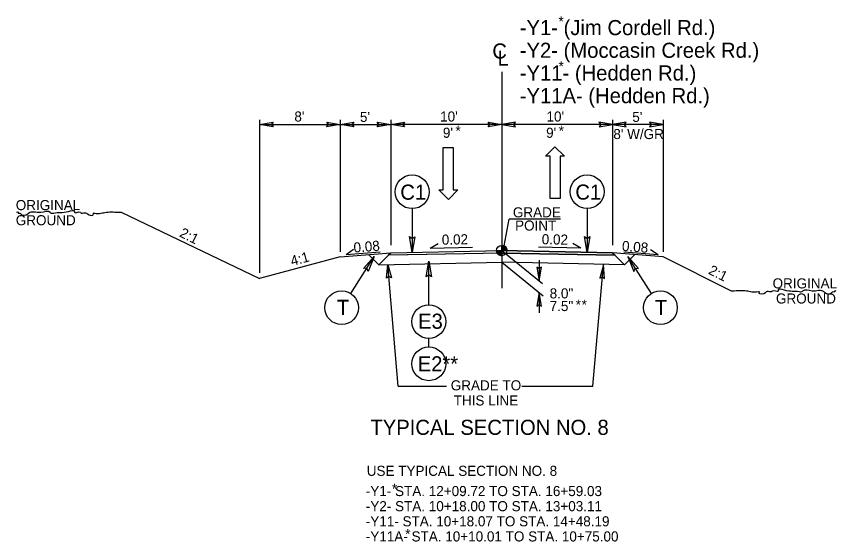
# Model space of a CAD drawing. Extents: x 18938 to 19565, y 6931 to 7973.
# Drawn here: x 19483.6 to 19564.9, y 7529 to 7581.1 of the extents above; entities that cross this region are included whole.
import ezdxf

# ---------------------------------------------------------------- set-up
doc = ezdxf.new("R2010")
doc.units = 0
for name, color, linetype in [('Old_Level_11', 7, 'Continuous'), ('Old_Level_2', 7, 'Continuous'), ('Prop Pavement Schedule Description CELL', 7, 'Continuous'), ('Prop Shade Medium', 7, 'Continuous'), ('Prop Terminator CELL', 7, 'Continuous'), ('Sheet Data Field CELL', 7, 'Continuous'), ('Sheet Plot Border Outside CELL', 7, 'Continuous'), ('Sheet Typical CELL', 7, 'Continuous'), ('Typical Curb CELL', 7, 'Continuous'), ('Typical Detail Wedge1 CELL', 7, 'Continuous'), ('Typical Detail Wedge2 CELL', 7, 'Continuous'), ('Typical Detail Wedge3 CELL', 7, 'Continuous'), ('Typical Hinge Slope Arterial CELL', 7, 'Continuous'), ('Typical Shoulder Slope Information CELL', 7, 'Continuous'), ('Typical Terminator CELL', 7, 'Continuous'), ('Typical Text General CELL', 7, 'Continuous'), ('Typical Text Grade Point CELL', 7, 'Continuous'), ('Typical Text ID Circle CELL', 7, 'Continuous'), ('Typical Text Label CELL', 7, 'Continuous')]:
    doc.layers.add(name, color=color, linetype=linetype)

msp = doc.modelspace()

# ---------------------------------------------------------------- linework, layer by layer
at = {"layer": 'Prop Pavement Schedule Description CELL'}
for p, q in [((19515.733, 7557.216), (19520.733, 7557.616)), ((19519.542, 7556.426), (19518.528, 7557.44)), ((19519.542, 7556.426), (19520.733, 7557.616)), ((19531.733, 7557.586), (19520.478, 7557.361)), ((19520.733, 7557.616), (19531.733, 7557.836)), ((19542.733, 7557.616), (19531.733, 7557.836)), ((19531.733, 7557.586), (19542.988, 7557.361)), ((19547.733, 7557.216), (19542.733, 7557.616)), ((19543.923, 7556.426), (19542.733, 7557.616)), ((19543.923, 7556.426), (19544.938, 7557.44)), ((19519.542, 7556.426), (19531.733, 7556.669)), ((19543.923, 7556.426), (19531.733, 7556.669)), ((19554.534, 7553.815), (19547.733, 7557.216)), ((19524.233, 7556.523), (19524.233, 7556.519)), ((19539.233, 7556.523), (19539.233, 7556.519))]:
    msp.add_line(p, q, dxfattribs=at)
at = {"layer": 'Prop Shade Medium'}
for p in [(19494, 7561.637), (19515.733, 7557.216)]:
    msp.add_line(p, (19507.733, 7555.067), dxfattribs=at)
at = {"layer": 'Sheet Data Field CELL'}
for points in [[(19509.083, 7570.109), (19507.733, 7570.341), (19509.09, 7570.581), (19508.918, 7570.341)], [(19514.383, 7570.574), (19515.733, 7570.341), (19514.375, 7570.101), (19514.548, 7570.341)], [(19517.083, 7570.109), (19515.733, 7570.341), (19517.09, 7570.581), (19516.918, 7570.341)], [(19519.383, 7570.574), (19520.733, 7570.341), (19519.375, 7570.101), (19519.548, 7570.341)], [(19522.083, 7570.109), (19520.733, 7570.341), (19522.09, 7570.581), (19521.918, 7570.341)], [(19530.388, 7570.574), (19531.738, 7570.341), (19530.381, 7570.101), (19530.553, 7570.341)], [(19533.088, 7570.574), (19531.738, 7570.341), (19533.096, 7570.101), (19532.923, 7570.341)], [(19541.383, 7570.109), (19542.733, 7570.341), (19541.375, 7570.581), (19541.548, 7570.341)], [(19544.083, 7570.574), (19542.733, 7570.341), (19544.09, 7570.101), (19543.918, 7570.341)], [(19546.383, 7570.109), (19547.733, 7570.341), (19546.375, 7570.581), (19546.548, 7570.341)], [(19520.327, 7555.079), (19520.442, 7556.444), (19520.798, 7555.112), (19520.544, 7555.263)], [(19535.21, 7556.182), (19535.442, 7554.832), (19535.682, 7556.189), (19535.442, 7556.017)], [(19541.935, 7555.052), (19541.821, 7556.417), (19541.463, 7555.086), (19541.717, 7555.237)], [(19535.674, 7552.315), (19535.442, 7553.665), (19535.202, 7552.308), (19535.442, 7552.48)]]:
    msp.add_lwpolyline(points, close=True, dxfattribs=at)
at = {"layer": 'Sheet Typical CELL'}
for p, q in [((19507.733, 7570.801), (19507.733, 7555.636)), ((19515.733, 7570.801), (19515.733, 7557.713)), ((19520.733, 7570.801), (19520.733, 7558.356)), ((19542.733, 7570.801), (19542.733, 7558.356)), ((19547.733, 7570.801), (19547.733, 7557.713)), ((19507.733, 7570.341), (19515.733, 7570.341)), ((19515.733, 7570.341), (19520.733, 7570.341)), ((19542.733, 7570.341), (19520.733, 7570.341)), ((19547.733, 7570.341), (19542.733, 7570.341)), ((19531.733, 7557.836), (19535.788, 7554.551)), ((19531.733, 7556.669), (19535.838, 7553.344)), ((19535.442, 7556.875), (19535.442, 7554.832)), ((19521.484, 7544.392), (19520.442, 7556.444)), ((19540.769, 7544.392), (19541.821, 7556.417)), ((19535.442, 7553.665), (19535.442, 7551.642)), ((19521.484, 7544.392), (19526.249, 7544.392)), ((19533.727, 7544.392), (19540.769, 7544.392))]:
    msp.add_line(p, q, dxfattribs=at)
at = {"layer": 'Typical Curb CELL'}
for points in [[(19483.635, 7561.637), (19483.807, 7561.637), (19483.807, 7561.551), (19483.978, 7561.551), (19484.064, 7561.465), (19484.749, 7561.465), (19484.834, 7561.551), (19486.034, 7561.637), (19486.976, 7561.637), (19487.061, 7561.551), (19487.319, 7561.551), (19488.775, 7561.722), (19489.374, 7561.722), (19489.374, 7561.637), (19489.974, 7561.637), (19490.059, 7561.551), (19490.145, 7561.551), (19490.573, 7561.551), (19490.659, 7561.465), (19491.258, 7561.465), (19491.258, 7561.551), (19491.344, 7561.551), (19492.543, 7561.637), (19493.914, 7561.637), (19494, 7561.637)], [(19564.898, 7553.815), (19564.727, 7553.815), (19564.727, 7553.73), (19564.556, 7553.73), (19564.47, 7553.644), (19563.785, 7553.644), (19563.699, 7553.73), (19562.5, 7553.815), (19561.558, 7553.815), (19561.472, 7553.73), (19561.215, 7553.73), (19559.759, 7553.901), (19559.159, 7553.901), (19559.159, 7553.815), (19558.56, 7553.815), (19558.474, 7553.73), (19558.389, 7553.73), (19557.96, 7553.73), (19557.875, 7553.644), (19557.275, 7553.644), (19557.275, 7553.73), (19557.189, 7553.73), (19555.99, 7553.815), (19554.62, 7553.815), (19554.534, 7553.815)]]:
    msp.add_spline(points, degree=3, dxfattribs=at)
at = {"layer": 'Typical Detail Wedge1 CELL'}
for p, q in [((19531.733, 7557.836), (19531.733, 7558.348)), ((19531.221, 7557.836), (19531.733, 7557.836)), ((19532.245, 7557.836), (19531.733, 7557.836)), ((19531.733, 7557.324), (19531.733, 7557.836)), ((19531.733, 7557.836), (19531.733, 7557.324))]:
    msp.add_line(p, q, dxfattribs=at)
for points in [[(19531.738, 7558.348), (19531.738, 7558.348), (19531.738, 7557.836)], [(19531.748, 7558.348), (19531.748, 7557.836)], [(19531.758, 7558.347), (19531.758, 7557.836)], [(19531.769, 7558.347), (19531.769, 7557.836)], [(19531.779, 7558.346), (19531.779, 7557.836)], [(19531.789, 7558.345), (19531.789, 7557.836)], [(19531.8, 7558.344), (19531.8, 7557.836)], [(19531.81, 7558.342), (19531.81, 7557.836)], [(19531.82, 7558.34), (19531.82, 7557.836)], [(19531.83, 7558.339), (19531.83, 7557.836)], [(19531.841, 7558.337), (19531.84, 7557.836)], [(19531.851, 7558.334), (19531.851, 7557.836)], [(19531.861, 7558.332), (19531.861, 7557.836)], [(19531.871, 7558.329), (19531.871, 7557.836)], [(19531.881, 7558.326), (19531.881, 7557.836)], [(19531.892, 7558.323), (19531.892, 7557.836)], [(19531.902, 7558.32), (19531.902, 7557.836)], [(19531.912, 7558.315), (19531.912, 7557.836)], [(19531.922, 7558.312), (19531.922, 7557.836)], [(19531.933, 7558.308), (19531.932, 7557.836)], [(19531.943, 7558.303), (19531.943, 7557.836)], [(19531.953, 7558.298), (19531.953, 7557.836)], [(19531.963, 7558.293), (19531.963, 7557.836)], [(19531.973, 7558.288), (19531.973, 7557.836)], [(19531.984, 7558.282), (19531.984, 7557.836)], [(19531.994, 7558.276), (19531.994, 7557.836)], [(19532.004, 7558.27), (19532.004, 7557.836)], [(19532.015, 7558.264), (19532.015, 7557.836)], [(19532.025, 7558.257), (19532.025, 7557.836)], [(19532.035, 7558.249), (19532.035, 7557.836)], [(19532.045, 7558.242), (19532.045, 7557.836)], [(19532.056, 7558.234), (19532.055, 7557.836)], [(19532.066, 7558.225), (19532.066, 7557.836)], [(19531.224, 7557.836), (19531.224, 7557.78)], [(19531.234, 7557.836), (19531.234, 7557.72)], [(19531.244, 7557.836), (19531.244, 7557.683)], [(19531.255, 7557.836), (19531.255, 7557.653)], [(19531.265, 7557.836), (19531.265, 7557.628)], [(19531.275, 7557.836), (19531.275, 7557.607)], [(19531.285, 7557.836), (19531.285, 7557.587)], [(19531.296, 7557.836), (19531.296, 7557.57)], [(19531.306, 7557.836), (19531.306, 7557.554)], [(19531.316, 7557.836), (19531.316, 7557.539)], [(19531.326, 7557.836), (19531.326, 7557.525)], [(19531.337, 7557.836), (19531.337, 7557.512)], [(19531.347, 7557.836), (19531.347, 7557.5)], [(19531.357, 7557.836), (19531.357, 7557.488)], [(19531.367, 7557.836), (19531.367, 7557.478)], [(19531.378, 7557.836), (19531.377, 7557.468)], [(19531.388, 7557.836), (19531.388, 7557.458)], [(19531.398, 7557.836), (19531.398, 7557.449)], [(19531.408, 7557.836), (19531.408, 7557.44)], [(19531.418, 7557.836), (19531.418, 7557.432)], [(19531.429, 7557.836), (19531.429, 7557.424)], [(19531.439, 7557.836), (19531.439, 7557.417)], [(19531.449, 7557.836), (19531.449, 7557.41)], [(19531.459, 7557.836), (19531.459, 7557.403)], [(19531.47, 7557.836), (19531.469, 7557.397)], [(19531.48, 7557.836), (19531.48, 7557.391)], [(19531.49, 7557.836), (19531.49, 7557.385)], [(19531.5, 7557.836), (19531.5, 7557.38)], [(19531.511, 7557.836), (19531.511, 7557.375)], [(19531.521, 7557.836), (19531.521, 7557.37)], [(19531.531, 7557.836), (19531.531, 7557.365)], [(19531.542, 7557.836), (19531.541, 7557.361)], [(19531.552, 7557.836), (19531.552, 7557.357)], [(19531.562, 7557.836), (19531.562, 7557.353)], [(19531.572, 7557.836), (19531.572, 7557.35)], [(19531.582, 7557.836), (19531.582, 7557.347)], [(19531.593, 7557.836), (19531.592, 7557.344)], [(19531.603, 7557.836), (19531.603, 7557.341)], [(19531.613, 7557.836), (19531.613, 7557.338)], [(19531.623, 7557.836), (19531.623, 7557.336)], [(19531.634, 7557.836), (19531.633, 7557.334)], [(19531.644, 7557.836), (19531.644, 7557.332)], [(19531.654, 7557.836), (19531.654, 7557.33)], [(19531.664, 7557.836), (19531.664, 7557.328)], [(19531.674, 7557.836), (19531.674, 7557.327)], [(19531.685, 7557.836), (19531.685, 7557.326)], [(19531.695, 7557.836), (19531.695, 7557.325)], [(19531.705, 7557.836), (19531.705, 7557.325)], [(19531.716, 7557.836), (19531.716, 7557.324)], [(19531.726, 7557.836), (19531.726, 7557.324), (19531.726, 7557.324)], [(19532.076, 7558.216), (19532.076, 7557.836)], [(19532.086, 7558.206), (19532.086, 7557.836)], [(19532.096, 7558.196), (19532.096, 7557.836)], [(19532.107, 7558.186), (19532.107, 7557.836)], [(19532.117, 7558.175), (19532.117, 7557.836)], [(19532.127, 7558.162), (19532.127, 7557.836)], [(19532.137, 7558.15), (19532.137, 7557.836)], [(19532.148, 7558.136), (19532.147, 7557.836)], [(19532.158, 7558.122), (19532.158, 7557.836)], [(19532.168, 7558.106), (19532.168, 7557.836)], [(19532.178, 7558.088), (19532.178, 7557.836)], [(19532.189, 7558.07), (19532.189, 7557.836)], [(19532.199, 7558.048), (19532.199, 7557.836)], [(19532.209, 7558.024), (19532.209, 7557.836)], [(19532.219, 7557.996), (19532.219, 7557.836)], [(19532.23, 7557.96), (19532.23, 7557.836)], [(19532.24, 7557.909), (19532.24, 7557.836)]]:
    msp.add_lwpolyline(points, dxfattribs=at)
msp.add_circle((19531.733, 7557.836), 0.512, dxfattribs=at)
for start, end in [(359.99048, 89.99048), (179.99048, 269.99048)]:
    msp.add_arc((19531.733, 7557.836), 0.512, start, end, dxfattribs=at)
at = {"layer": 'Typical Detail Wedge3 CELL'}
for p, q in [((19525.94, 7563.854), (19525.94, 7568.054)), ((19525.94, 7568.054), (19526.93, 7568.054)), ((19526.93, 7568.054), (19526.93, 7563.854)), ((19536.086, 7567.183), (19537.016, 7568.128)), ((19537.016, 7568.128), (19537.976, 7567.183)), ((19536.536, 7567.183), (19536.086, 7567.183)), ((19536.536, 7562.983), (19536.536, 7567.183)), ((19537.976, 7567.183), (19537.526, 7567.183)), ((19537.526, 7567.183), (19537.526, 7562.983)), ((19526.45, 7562.909), (19525.49, 7563.854)), ((19525.49, 7563.854), (19525.94, 7563.854)), ((19527.38, 7563.854), (19526.45, 7562.909)), ((19526.93, 7563.854), (19527.38, 7563.854)), ((19537.526, 7562.983), (19536.536, 7562.983))]:
    msp.add_line(p, q, dxfattribs=at)
at = {"layer": 'Typical Hinge Slope Arterial CELL'}
for p, q in [((19520.478, 7557.361), (19520.733, 7557.616)), ((19520.733, 7557.616), (19531.733, 7557.836)), ((19531.733, 7557.586), (19522.478, 7557.401)), ((19531.733, 7557.836), (19542.733, 7557.616)), ((19542.988, 7557.361), (19531.733, 7557.586)), ((19542.733, 7557.616), (19542.988, 7557.361)), ((19522.478, 7557.401), (19520.478, 7557.361)), ((19522.478, 7557.401), (19522.478, 7557.401))]:
    msp.add_line(p, q, dxfattribs=at)
at = {"layer": 'Typical Terminator CELL'}
for p, q in [((19522.856, 7561.99), (19522.856, 7557.659)), ((19540.21, 7561.998), (19540.21, 7557.667)), ((19516.765, 7553.579), (19519.092, 7557.233)), ((19524.514, 7552.463), (19524.514, 7556.794)), ((19546.571, 7553.578), (19544.244, 7557.231)), ((19524.514, 7548.28), (19524.514, 7549.111))]:
    msp.add_line(p, q, dxfattribs=at)
for centre in [(19522.856, 7563.665), (19540.21, 7563.673), (19515.865, 7552.166), (19547.471, 7552.165), (19524.514, 7550.787), (19524.514, 7546.604)]:
    msp.add_circle(centre, 1.676, dxfattribs=at)
at = {"layer": 'Typical Text General CELL'}
for points in [[(19523.123, 7559.21), (19522.856, 7557.659), (19522.58, 7559.219), (19522.856, 7559.021)], [(19540.477, 7559.218), (19540.21, 7557.667), (19539.934, 7559.227), (19540.21, 7559.029)], [(19518.033, 7556.067), (19519.092, 7557.233), (19518.486, 7555.768), (19518.36, 7556.084)], [(19524.247, 7555.242), (19524.514, 7556.794), (19524.79, 7555.234), (19524.514, 7555.432)], [(19545.303, 7556.066), (19544.244, 7557.231), (19544.85, 7555.767), (19544.976, 7556.082)]]:
    msp.add_lwpolyline(points, close=True, dxfattribs=at)
at = {"layer": 'Typical Text Grade Point CELL'}
for p, q in [((19524.637, 7558.076), (19525.42, 7558.55)), ((19539.581, 7558.076), (19538.798, 7558.55)), ((19516.3, 7557.437), (19517.054, 7557.956)), ((19516.3, 7557.437), (19519.686, 7557.708)), ((19524.637, 7558.076), (19528.826, 7558.16)), ((19539.581, 7558.076), (19535.392, 7558.16)), ((19547.231, 7557.393), (19543.845, 7557.664)), ((19547.231, 7557.393), (19546.478, 7557.912))]:
    msp.add_line(p, q, dxfattribs=at)
at = {"layer": 'Typical Text ID Circle CELL'}
for p, q in [((19531.733, 7575.569), (19531.738, 7570.341)), ((19531.738, 7570.341), (19531.733, 7554.1)), ((19531.983, 7558.289), (19532.478, 7560.957)), ((19537.555, 7560.957), (19532.478, 7560.957))]:
    msp.add_line(p, q, dxfattribs=at)

# ---------------------------------------------------------------- texts
at = {"layer": 'Old_Level_11'}
for s, height, p in [('TYPICAL SECTION NO. 8', 1.5, (19518.717, 7539.55)), ('USE TYPICAL SECTION NO. 8', 1, (19518.357, 7535.486))]:
    msp.add_text(s, height=height, dxfattribs=at).set_placement(p)
at = {"layer": 'Old_Level_2'}
for s, p in [('ORIGINAL', (19483.559, 7561.843)), ('GROUND', (19483.559, 7560.343))]:
    msp.add_text(s, height=1, rotation=360, dxfattribs=at).set_placement(p)
for s, p in [('ORIGINAL', (19558.591, 7554.079)), ('GROUND', (19558.927, 7552.579))]:
    msp.add_text(s, height=1, dxfattribs=at).set_placement(p)
at = {"layer": 'Prop Terminator CELL'}
for s, p in [('C1', (19521.682, 7562.877)), ('C1', (19539.036, 7562.885)), ('T', (19546.926, 7551.445)), ('E3', (19523.443, 7550.075)), ('E2**', (19523.403, 7545.845))]:
    msp.add_text(s, height=1.5, dxfattribs=at).set_placement(p)
msp.add_text('T', height=1.5, rotation=360, dxfattribs=at).set_placement((19515.396, 7551.446))
at = {"layer": 'Sheet Plot Border Outside CELL'}
for s, p in [('GRADE', (19532.844, 7561.125)), ('POINT', (19533.062, 7559.814))]:
    msp.add_text(s, height=1, rotation=0.00004, dxfattribs=at).set_placement(p)
at = {"layer": 'Sheet Typical CELL'}
for p in [(19537.366, 7580.06), (19537.366, 7575.609), (19527.152, 7569.206), (19537.387, 7569.206), (19539.068, 7551.962), (19539.661, 7551.962), (19520.849, 7533.705), (19522.167, 7529.214)]:
    msp.add_text('*', height=1, dxfattribs=at).set_placement(p)
at = {"layer": 'Typical Detail Wedge2 CELL'}
for s, p in [("8'", (19511.179, 7570.631)), ("5'", (19517.679, 7570.591)), ("10'", (19525.63, 7570.631)), ("10'", (19536.175, 7570.631)), ("5'", (19544.679, 7570.591)), ("9'", (19525.906, 7569.02)), ("9'", (19536.14, 7569.02)), ("8' W/GR", (19542.803, 7568.891)), ('8.0"', (19536.491, 7553.088)), ('7.5"', (19536.491, 7551.831)), ('GRADE TO', (19526.685, 7543.966)), ('THIS LINE', (19526.976, 7542.466)), ('-Y1- STA. 12+09.72 TO STA. 16+59.03', (19518.264, 7533.479)), ('-Y2- STA. 10+18.00 TO STA. 13+03.11', (19518.264, 7531.979)), ('-Y11- STA. 10+18.07 TO STA. 14+48.19', (19518.264, 7530.479)), ('-Y11A- STA. 10+10.01 TO STA. 10+75.00', (19518.264, 7528.979))]:
    msp.add_text(s, height=1, dxfattribs=at).set_placement(p)
at = {"layer": 'Typical Shoulder Slope Information CELL'}
for s, rotation, p in [('2:1', 333.43491, (19499.709, 7559.259)), ('4:1', 15.1346, (19510.949, 7556.292)), ('2:1', 333.43491, (19552.146, 7555.555))]:
    msp.add_text(s, height=1, rotation=rotation, dxfattribs=at).set_placement(p)
at = {"layer": 'Typical Text Grade Point CELL'}
for s, rotation, p in [('0.02', 1.14574, (19525.805, 7558.411)), ('0.02', 358.85426, (19535.696, 7558.465)), ('0.08', 4.5738, (19517.088, 7557.625)), ('0.08', 355.4262, (19543.627, 7557.807))]:
    msp.add_text(s, height=1, rotation=rotation, dxfattribs=at).set_placement(p)
at = {"layer": 'Typical Text Label CELL'}
for s, p in [('-Y1- (Jim Cordell Rd.)', (19533.525, 7579.2)), ('C', (19530.804, 7576.876)), ('-Y2- (Moccasin Creek Rd.)', (19533.525, 7576.95)), ('L', (19531.32, 7576.17)), ('-Y11- (Hedden Rd.)', (19533.525, 7574.7)), ('-Y11A- (Hedden Rd.)', (19533.525, 7572.45))]:
    msp.add_text(s, height=1.5, dxfattribs=at).set_placement(p)

doc.saveas('drawing.dxf')
